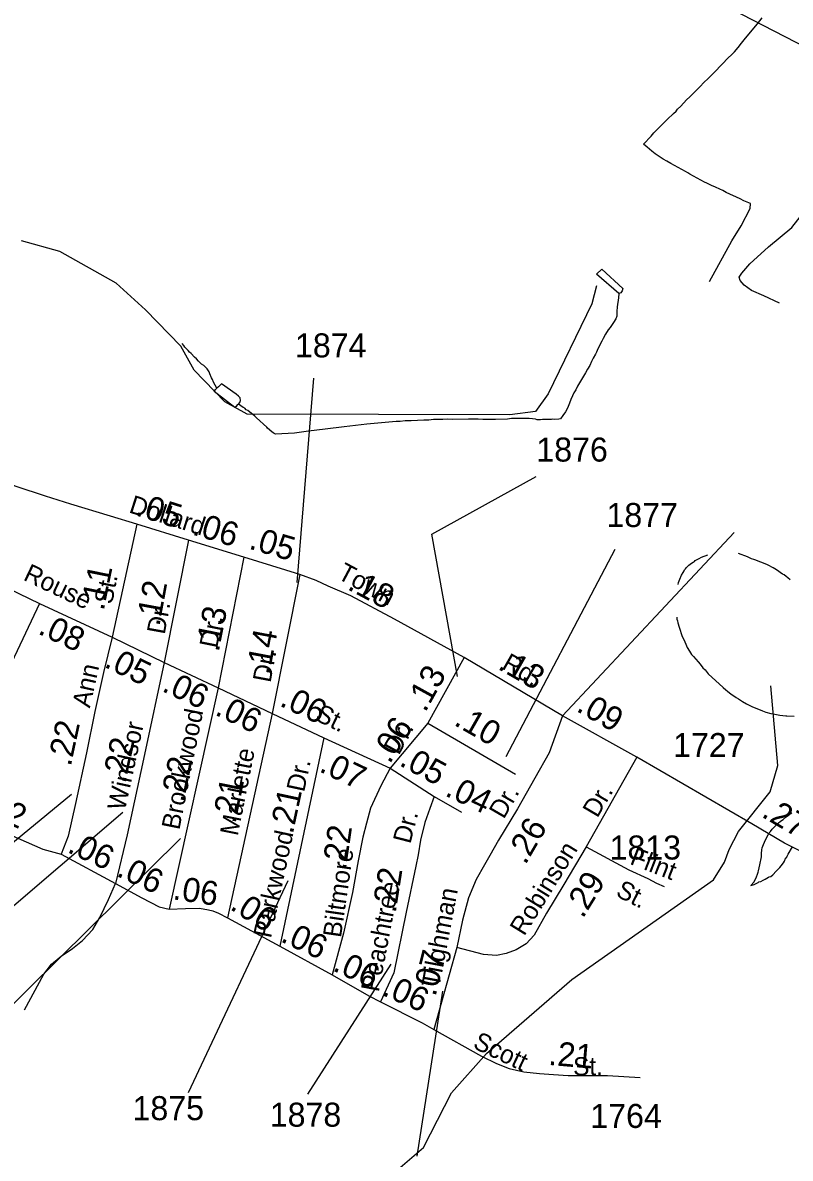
# Model space of a CAD drawing. Extents: x 2206922 to 2357709, y 510027 to 673830.
# Drawn here: x 2321464 to 2325457, y 570611 to 576519 of the extents above; entities that cross this region are included whole.
import ezdxf

# ---------------------------------------------------------------- set-up
doc = ezdxf.new("R2010")
doc.units = 0
for name, color, linetype in [('Exist Boundary Political Urban Extension UEB', 7, 'Continuous'), ('Exist Hydrographic Misc Water Feature', 7, 'Continuous'), ('Exist Road Non-System Type 51', 7, 'Continuous'), ('Exist Road Non-System Type 51 Label', 7, 'Continuous'), ('Exist Road Secondary Mileage Hundredths English Label', 7, 'Continuous'), ('Exist Road Secondary Type 51 Attributed', 7, 'Continuous'), ('Exist Road Secondary Type 51 Label', 7, 'Continuous'), ('Exist Road Secondary Type 51 Number Label', 7, 'Continuous')]:
    doc.layers.add(name, color=color, linetype=linetype)

msp = doc.modelspace()

# ---------------------------------------------------------------- linework, layer by layer
at = {"layer": 'Exist Boundary Political Urban Extension UEB'}
msp.add_lwpolyline([(2325992.1, 576155.6), (2324138.3, 577112.9), (2324187.2, 577204.1)], dxfattribs=at)
at = {"layer": 'Exist Hydrographic Misc Water Feature'}
for points in [[(2325036.6, 575172.7), (2325152.4, 575383.6), (2325201.6, 575462.2), (2325248.6, 575552.8), (2325250.4, 575578.5), (2325216.2, 575592.2), (2325196.5, 575602), (2325123.9, 575635.2), (2325105.5, 575645.3), (2325089.9, 575653), (2325067.5, 575662.8), (2325047.4, 575672.3), (2325023.2, 575684.1), (2325010.9, 575690), (2324934.9, 575731.4), (2324924.8, 575737), (2324912.5, 575744.9), (2324836, 575786), (2324814.3, 575797.8), (2324795.8, 575809.5), (2324753.6, 575837.4), (2324737.6, 575851.1), (2324713.4, 575870.6), (2324693.5, 575886.6), (2324732.9, 575928.9), (2324746.6, 575945.1), (2324816.1, 576015.7), (2324849.6, 576045.9), (2324863.5, 576058.5), (2324871.1, 576068.2), (2324887.5, 576084.4), (2324916.6, 576116.9), (2324934.7, 576132.9), (2324954.1, 576153.1), (2324972, 576171.5), (2324990, 576189.5), (2325005.8, 576205.7), (2325031.4, 576229.8), (2325047.4, 576246.1), (2325061.2, 576260.3), (2325075.1, 576274.4), (2325088.4, 576288.6), (2325106.5, 576307), (2325130.3, 576333), (2325154.1, 576355.4), (2325166.2, 576367.3), (2325185.6, 576389.6), (2325203.3, 576411.6), (2325225, 576438), (2325286.3, 576512.6), (2325310.1, 576544.8)], [(2324449.5, 575149.6), (2324425.5, 575056.7), (2324197.5, 574588.1), (2324132.5, 574496.9), (2323998.4, 574478.4), (2322632.5, 574482.2), (2322515.5, 574546.4), (2322355.5, 574710.6), (2322287.4, 574835.9), (2322102.5, 575025.3), (2321950.3, 575163.6), (2321657.5, 575328.9), (2321457.4, 575383.2)], [(2324566, 575109.7), (2324448.7, 575210.1), (2324476.4, 575236.3), (2324585.5, 575135.6), (2324581.8, 575123.5), (2324575.8, 575113.5), (2324566, 575109.7)], [(2324566, 575109.7), (2324563.9, 575087.7), (2324556.5, 575041.3), (2324554.9, 575015.7), (2324554.7, 574991.4), (2324549, 574977.6), (2324537.5, 574959.5), (2324531.5, 574949), (2324527.6, 574943.1), (2324519.4, 574933), (2324509.8, 574921.1), (2324495.8, 574898.8), (2324484.2, 574876.7), (2324476.8, 574862.8), (2324456.9, 574822.4), (2324448.9, 574804.6), (2324443.3, 574794.4), (2324431.5, 574774.3), (2324423.9, 574756.4), (2324414, 574736), (2324401.7, 574715.9), (2324392.3, 574697.9), (2324360.7, 574645.4), (2324350.9, 574627.4), (2324341, 574609.5), (2324331.2, 574593.5), (2324323.8, 574577.2), (2324315.6, 574559), (2324308.2, 574539), (2324302.5, 574522.8), (2324296.3, 574509.1), (2324288.5, 574494.9), (2324274.8, 574474.7), (2324261.1, 574458.5), (2324253.1, 574456.4), (2324232.8, 574454.2), (2324219.2, 574456.3), (2324212.9, 574454), (2324179.2, 574453.8), (2324169, 574453.7), (2324157.1, 574453.5), (2324140.9, 574453.5), (2324131.1, 574455.4), (2324116.9, 574457.1), (2324098.9, 574459), (2324089, 574458.8), (2324051.1, 574460.5), (2324036.9, 574460.2), (2324025, 574459.9), (2324006.8, 574459.9), (2323986.9, 574455.6), (2323923.1, 574455), (2323901.4, 574454.6), (2323885.2, 574454.6), (2323857.1, 574454.4), (2323833.1, 574456), (2323811, 574455.7), (2323783.3, 574455.4), (2323699, 574454.6), (2323673, 574456.2), (2323649.2, 574454), (2323601.2, 574453.6), (2323577.4, 574451.1), (2323551.4, 574451), (2323485.6, 574448.3), (2323453.6, 574447.8), (2323427.3, 574443.7), (2323407.2, 574443.4), (2323253.6, 574429.6), (2323135.9, 574416.6), (2323038.1, 574403.7), (2322950.4, 574394.6), (2322878.4, 574383.9), (2322778.5, 574378.7), (2322772.6, 574380.8), (2322766.4, 574384.6), (2322760.5, 574390.3), (2322738.3, 574410.2), (2322734.2, 574414.1), (2322679.7, 574463.7), (2322671.5, 574471.4), (2322635.4, 574501.2), (2322627, 574504.9), (2322619, 574513), (2322611.2, 574517), (2322586.8, 574534.5)], [(2322474.4, 574617.5), (2322457.6, 574649.2), (2322451.9, 574663), (2322445.5, 574670.9), (2322437.7, 574692.8), (2322433.4, 574702.7), (2322423.4, 574718.8), (2322414.8, 574726.6), (2322406.8, 574734.7), (2322394.9, 574742.5), (2322386.5, 574750.3), (2322378.9, 574758), (2322368.4, 574770.1), (2322358.4, 574778.1), (2322339.9, 574797.8), (2322331.9, 574805.6), (2322324.3, 574813.6), (2322307.7, 574831.5), (2322301.8, 574839.3), (2322293.8, 574849.1)], [(2322586.8, 574534.5), (2322593, 574542.5), (2322596.7, 574552.8), (2322594.8, 574566.5), (2322586.2, 574576.7), (2322574.7, 574586.5), (2322498, 574639.4), (2322482.2, 574625.2), (2322474.4, 574617.5)], [(2322586.8, 574534.5), (2322580.7, 574530.5), (2322575.1, 574522.4), (2322567.3, 574516.3), (2322460.3, 574600.9), (2322467.9, 574611.1), (2322474.4, 574617.5)], [(2324874.2, 573595.8), (2324875.8, 573605.7), (2324881.8, 573623.8), (2324891.4, 573643.8), (2324899.4, 573658.1), (2324904.7, 573667.8), (2324906.8, 573672), (2324911.3, 573678.2), (2324916.8, 573684.2), (2324928.7, 573696.3), (2324942.7, 573706.3), (2324952.7, 573712.5), (2324958.4, 573716.5), (2324962.5, 573720.8), (2324982.4, 573730.7), (2324996.2, 573738.8), (2325028.4, 573751)], [(2325457.3, 573619.9), (2325445, 573629.9), (2325435.4, 573637.8), (2325424.7, 573645.5), (2325416.9, 573649.6), (2325384.7, 573673), (2325369, 573682.7), (2325360.5, 573686.8), (2325348.4, 573692.7), (2325338.4, 573698.7), (2325318.5, 573706.5), (2325304.6, 573712.3), (2325290.6, 573718), (2325278.5, 573721.8), (2325268.1, 573725.8), (2325256, 573729.7), (2325238.1, 573737.7), (2325234.2, 573739.5), (2325187.9, 573757)], [(2324867.8, 573425.6), (2324867.8, 573415.4), (2324870.1, 573407.8), (2324871.9, 573395.8), (2324878.5, 573373.7), (2324894.7, 573325.8), (2324903.1, 573310), (2324913.1, 573286.2), (2324921.5, 573268.3), (2324933.6, 573248.6), (2324943.7, 573232.5), (2324954.1, 573220.8), (2324978.3, 573192.8), (2324988.4, 573181.2), (2325002.3, 573163.2), (2325014.4, 573151.3), (2325030.6, 573131.8), (2325107.5, 573060.2), (2325121.9, 573048.8), (2325129.9, 573040.7), (2325141.8, 573032.8), (2325154.1, 573022.8), (2325168.2, 573013), (2325176.2, 573007.3), (2325188.3, 573001.4), (2325208.2, 572987.5), (2325230.3, 572975.7), (2325256.6, 572962), (2325312.6, 572938.5), (2325330.8, 572930.9), (2325356.7, 572925), (2325377, 572921.6), (2325385.2, 572919.5), (2325403.2, 572915.6), (2325434.8, 572912), (2325439.1, 572912.2), (2325477, 572910.5)], [(2322331.5, 567696.8), (2322328.4, 567890.4), (2322400.4, 568172.2), (2322685.4, 568794.1), (2322718.5, 568877.5), (2322714.6, 569251.4), (2322644.4, 569566.9), (2322639.5, 569983.5), (2322688.5, 570126.6), (2322753.5, 570227.6), (2322902.4, 570335.4), (2323391.4, 570532.3), (2323548.5, 570666.6), (2323695.5, 570951.5), (2323876.4, 571155.7), (2324321.5, 571541.3), (2325057.5, 572059.9), (2325115.5, 572150.8), (2325139.5, 572217.5), (2325188.5, 572311.3), (2325352.6, 572518.1), (2325392.5, 572654.3), (2325355.4, 573069.5)], [(2325252.5, 572030.7), (2325268.3, 572046.6), (2325274.2, 572058.7), (2325282, 572074.9), (2325285.9, 572088.9), (2325289.8, 572098.9), (2325291.4, 572106.7), (2325299.4, 572137.2), (2325306.8, 572179), (2325306.8, 572196.9), (2325308.7, 572214.9), (2325310.3, 572225.2), (2325314.2, 572235.2), (2325326.1, 572263.4), (2325341.7, 572293.4), (2325347.6, 572303.5), (2325353.6, 572311.5), (2325363.2, 572323.4), (2325395, 572353.9), (2325406.9, 572363.9), (2325421, 572374), (2325435, 572386.5), (2325450.6, 572398.3), (2325456.3, 572402.7), (2325464.5, 572408.8)], [(2325252.5, 572030.7), (2325268.5, 572034.8), (2325282.6, 572042.8), (2325290.6, 572044.9), (2325294.3, 572049.2), (2325304.4, 572050.9), (2325316.5, 572057.2), (2325326.3, 572063.4), (2325343.7, 572073.7), (2325347.8, 572075.5), (2325355.8, 572077.6), (2325366.3, 572085.8), (2325383.7, 572103.8), (2325389.3, 572109.9), (2325393.4, 572114.1), (2325397.5, 572118), (2325403.6, 572124), (2325409.1, 572132), (2325421.2, 572148.5), (2325426.8, 572156.5), (2325429.2, 572160.3), (2325431.1, 572166.5), (2325439.1, 572176.6), (2325440.5, 572182.5), (2325446.9, 572192.5), (2325468, 572230.6)]]:
    msp.add_lwpolyline(points, dxfattribs=at)
at = {"layer": 'Exist Road Non-System Type 51'}
msp.add_line((2324272, 572913.4), (2325166.1, 573865.9), dxfattribs=at)
for points in [[(2325401.6, 575059.4), (2325320.2, 575098), (2325256, 575125.8), (2325217.4, 575153.7), (2325196, 575177.3), (2325191.7, 575194.4), (2325204.6, 575215.8), (2325247.4, 575265.1), (2325343.8, 575353), (2325464.8, 575452.6), (2325539.7, 575549.1), (2325595.4, 575587.6), (2325675.7, 575642.3), (2325737.8, 575698), (2325787.1, 575775.1), (2325823.5, 575848), (2325958.4, 576098.7), (2325992.1, 576155.6)], [(2324395.1, 572230.9), (2324617.8, 572110.9), (2324716.3, 572065.9), (2324761.3, 572042.3), (2324802, 572025.2)], [(2321474.1, 571382.3), (2321574.8, 571568.7), (2321613.3, 571620.2), (2321664.7, 571663), (2321723.6, 571702.7), (2321775, 571743.4), (2321828.6, 571801.2), (2321865, 571863.4), (2321909.9, 571957.7), (2321946.3, 572041.2)]]:
    msp.add_lwpolyline(points, dxfattribs=at)
at = {"layer": 'Exist Road Secondary Type 51 Attributed'}
for p, q in [((2322057.7, 573909.8), (2321930.3, 573321.6)), ((2322327.5, 573826.2), (2322057.7, 573909.8)), ((2322327.5, 573826.2), (2322200.1, 573190.9)), ((2322614.5, 573738.4), (2322327.5, 573826.2)), ((2321101.8, 573714.1), (2321551.5, 573497.7)), ((2322614.5, 573738.4), (2322481.7, 573059.1)), ((2322905.7, 573648.4), (2322614.5, 573738.4)), ((2322905.7, 573648.4), (2322761.2, 572925.2)), ((2321551.5, 573497.7), (2321058.9, 572454.2)), ((2321551.5, 573497.7), (2321930.3, 573321.6)), ((2321930.3, 573321.6), (2322200.1, 573190.9)), ((2323760.4, 573216), (2323571.8, 572874.4)), ((2324272, 572913.4), (2323760.4, 573216)), ((2322200.1, 573190.9), (2322481.7, 573059.1)), ((2322481.7, 573059.1), (2322226.9, 571906.2)), ((2322481.7, 573059.1), (2322761.2, 572925.2)), ((2322761.2, 572925.2), (2322529.9, 571862.3)), ((2322761.2, 572925.2), (2323031, 572798.7)), ((2323571.8, 572874.4), (2323375.8, 572640.2)), ((2323571.8, 572874.4), (2324028.1, 572608.7)), ((2323031, 572798.7), (2322801.9, 571714.5)), ((2323031, 572798.7), (2323375.8, 572640.2)), ((2323375.8, 572640.2), (2323604.9, 572492.3)), ((2323604.9, 572492.3), (2323746.3, 572410.9)), ((2321664.7, 572192.3), (2321946.3, 572041.2)), ((2322529.9, 571862.3), (2322801.9, 571714.5)), ((2322801.9, 571714.5), (2323074.9, 571565.5)), ((2323722.7, 571708), (2323603.8, 571280.5))]:
    msp.add_line(p, q, dxfattribs=at)
for points in [[(2322057.7, 573909.8), (2321921.7, 573951.6), (2321714, 574013.7), (2321582.9, 574056.3), (2321430.1, 574106.3), (2321275, 574163.7), (2321002.2, 574305.7), (2320801.2, 574405.6), (2320483.6, 574580.6)], [(2323760.4, 573216), (2323398.5, 573416), (2323171.3, 573537.5), (2323052.8, 573588.1), (2322990.4, 573617.4), (2322905.7, 573648.4)], [(2321930.3, 573321.6), (2321885.3, 573137.3), (2321840.3, 572935.9), (2321795.4, 572719.4), (2321739.7, 572455.9), (2321701.1, 572286.6), (2321664.7, 572192.3)], [(2322200.1, 573190.9), (2322098.4, 572711.9), (2322008.4, 572294.1), (2321946.3, 572041.2)], [(2324272, 572913.4), (2324203.5, 572720.5), (2324128.5, 572587.7), (2324037.5, 572428), (2323939, 572265.2), (2323894, 572185.9), (2323866.2, 572136.6), (2323823.3, 572061.6), (2323782.7, 571965.2), (2323752.7, 571849.5), (2323722.7, 571708)], [(2324659.3, 572698.3), (2324272, 572913.4)], [(2324659.3, 572698.3), (2324395.1, 572230.9), (2324279.5, 572035.9), (2324189.5, 571885.9), (2324125.3, 571772.3), (2324082.5, 571727.3), (2324031.1, 571695.2), (2323979.7, 571675.9), (2323928.3, 571665.2), (2323861.9, 571671.6), (2323722.7, 571708)], [(2325833.7, 571937.2), (2325723.9, 572041.2), (2325649, 572109.8), (2325552.6, 572176.2), (2325503.3, 572212.7), (2325427.8, 572250.5), (2325256.8, 572350.6), (2324659.3, 572698.3)], [(2323375.8, 572640.2), (2323326.5, 572548), (2323273, 572432.3), (2323252.6, 572354.1), (2323233.4, 572281.2), (2323209.8, 572159.1), (2323179.8, 571994.1), (2323132.7, 571782), (2323074.9, 571565.5)], [(2321058.9, 572454.2), (2321395.1, 572295.6), (2321568.6, 572218.5), (2321664.7, 572192.3)], [(2323604.9, 572492.3), (2323581.4, 572430.2), (2323555.7, 572357.3), (2323534.2, 572265.2), (2323521.4, 572190.2), (2323508.5, 572130.2), (2323458.2, 571891.2), (2323394, 571576.2), (2323325.5, 571424.1)], [(2321946.3, 572041.2), (2322083.4, 571966.2), (2322173.3, 571919.1), (2322226.9, 571906.2)], [(2322226.9, 571906.2), (2322310.4, 571910.5), (2322383.2, 571912.7), (2322431.4, 571903), (2322452.8, 571898.7), (2322482.8, 571885.9), (2322529.9, 571862.3)], [(2323074.9, 571565.5), (2323265.5, 571456.2), (2323325.5, 571424.1)], [(2323325.5, 571424.1), (2323541.7, 571314.8), (2323603.8, 571280.5)], [(2323603.8, 571280.5), (2323850.1, 571141.2), (2323928.3, 571103.8), (2323994.7, 571078), (2324071.8, 571060.9), (2324153.1, 571052.3), (2324225.9, 571045.9), (2324300.9, 571041.6), (2324506.5, 571041.6), (2324675.7, 571030.9)]]:
    msp.add_lwpolyline(points, dxfattribs=at)
at = {"layer": 'Exist Road Secondary Type 51 Number Label'}
for p, q in [((2322891.4, 573606.5), (2322978, 574669.8)), ((2323978.4, 572700.6), (2324545.5, 573779.7)), ((2321717.7, 572503.7), (2320331.4, 571361.5)), ((2321985.5, 572409.2), (2320465.3, 571109.5)), ((2322284.9, 572275.3), (2320914.3, 570920.4)), ((2322844.1, 572054.7), (2322324.3, 570951.9)), ((2323379.8, 571621.5), (2322946.5, 570944.1)), ((2323647.6, 571479.7), (2323513.7, 570621.1))]:
    msp.add_line(p, q, dxfattribs=at)
msp.add_lwpolyline([(2323726.3, 573118.1), (2323592.4, 573858.5), (2324135.9, 574157.8)], dxfattribs=at)

# ---------------------------------------------------------------- texts
at = {"layer": 'Exist Road Non-System Type 51 Label'}
for s, rotation, p in [('Flint', 338.79245, (2324617.6, 572143.2)), ('St.', 333.00096, (2324544, 571977.8))]:
    msp.add_text(s, height=95, rotation=rotation, dxfattribs=at).set_placement(p)
at = {"layer": 'Exist Road Secondary Mileage Hundredths English Label'}
for s, rotation, p in [('.05', 342.27646, (2322046.3, 573957.3)), ('.06', 343.23059, (2322341.3, 573857.1)), ('.05', 343.33512, (2322635.9, 573783.6)), ('.11', 78.58641, (2321885.6, 573455.9)), ('.18', 331.86369, (2323147.9, 573573.6)), ('.12', 79.635, (2322175, 573375.1)), ('.13', 78.79002, (2322483.7, 573241.1)), ('.08', 334.54901, (2321538.4, 573342)), ('.14', 79.32217, (2322747.2, 573122.2)), ('.05', 333.68486, (2321882.7, 573170)), ('.13', 330.23704, (2323930.5, 573159.1)), ('.13', 61.09729, (2323558.5, 572926.7)), ('.06', 334.87702, (2322183, 573043.4)), ('.06', 334.35641, (2322795.5, 572967.4)), ('.06', 334.06658, (2322458.5, 572920.5)), ('.09', 329.9838, (2324338.9, 572940.3)), ('.10', 330.23704, (2323702.1, 572867.7)), ('.22', 77.94612, (2321714.2, 572645.9)), ('.06', 57.23139, (2323372.8, 572658.7)), ('.22', 77.75783, (2321998, 572557.1)), ('.22', 78.60823, (2322301.9, 572458.5)), ('.07', 334.59419, (2323001.1, 572625.3)), ('.05', 331.41799, (2323417.9, 572657.5)), ('.21', 78.72277, (2322571, 572348.1)), ('.04', 334.58704, (2323655.6, 572499.7)), ('.21', 77.92055, (2322869.2, 572293.8)), ('.12', 335.43378, (2321236.1, 572419)), ('.27', 329.64226, (2325302.2, 572390.3)), ('.26', 59.84083, (2324079.1, 572133.6)), ('.22', 81.79497, (2323144.8, 572104.6)), ('.06', 334.87702, (2321691, 572205.5)), ('.06', 334.87702, (2321946.8, 572081.4)), ('.22', 81.08356, (2323404.1, 571883)), ('.29', 58.34337, (2324377.5, 571854.3)), ('.06', 351.27753, (2322241.4, 571958.8)), ('.06', 326.90176, (2322537.1, 571909.8)), ('.06', 334.87702, (2322800.4, 571740.6)), ('.07', 75.93022, (2323611.4, 571448.4)), ('.06', 334.87702, (2323071.5, 571589.3)), ('.06', 336.17162, (2323328.7, 571461.7)), ('.21', 355.05753, (2324196, 571096.9))]:
    msp.add_text(s, height=125, rotation=rotation, dxfattribs=at).set_placement(p)
at = {"layer": 'Exist Road Secondary Type 51 Label'}
for s, rotation, p in [('Dollard', 342.27646, (2322012.2, 573972.1)), ('Rouse', 334.57634, (2321462.3, 573621.5)), ('Town', 331.86369, (2323095.8, 573629.9)), ('St.', 78.58641, (2321928.5, 573488.9)), ('Dr.', 79.635, (2322202.6, 573332.6)), ('Dr.', 78.79002, (2322475.5, 573261.1)), ('Dr.', 79.32217, (2322753.2, 573081.9)), ('Rd.', 330.23704, (2323950.9, 573160.8)), ('Ann', 77.30816, (2321813.4, 572950.6)), ('Brookwood', 78.60823, (2322278.8, 572315.5)), ('St.', 334.35641, (2322979.8, 572892.3)), ('Windsor', 77.75783, (2321996.1, 572415.5)), ('Dr.', 61.09729, (2323420.5, 572704.2)), ('Marlette', 78.72277, (2322582.6, 572284.4)), ('Dr.', 77.92055, (2322928.1, 572512.5)), ('Dr.', 59.84083, (2323966.5, 572371.5)), ('Dr.', 59.42968, (2324453.2, 572377.4)), ('Dr.', 75.49954, (2323480.5, 572242.9)), ('Parkwood', 77.92055, (2322755.3, 571752.1)), ('Biltmore', 81.79497, (2323119.6, 571755.4)), ('Robinson', 58.34337, (2324073, 571763.1)), ('Peachtree', 79.24484, (2323316.1, 571472.2)), ('Tilghman', 79.26173, (2323631.2, 571494.9)), ('Scott', 334.54186, (2323800.7, 571187)), ('St.', 0.60142, (2324327.8, 571041.6))]:
    msp.add_text(s, height=95, rotation=rotation, dxfattribs=at).set_placement(p)
at = {"layer": 'Exist Road Secondary Type 51 Number Label'}
for s, p in [('1874', (2322880.7, 574777.5)), ('1876', (2324136.2, 574235.5)), ('1877', (2324501.1, 573895)), ('1727', (2324847.5, 572698)), ('1813', (2324517, 572165.1)), ('1875', (2322035.5, 570809)), ('1878', (2322749.5, 570775.1)), ('1764', (2324417, 570768.6))]:
    msp.add_text(s, height=125, dxfattribs=at).set_placement(p)

doc.saveas('drawing.dxf')
